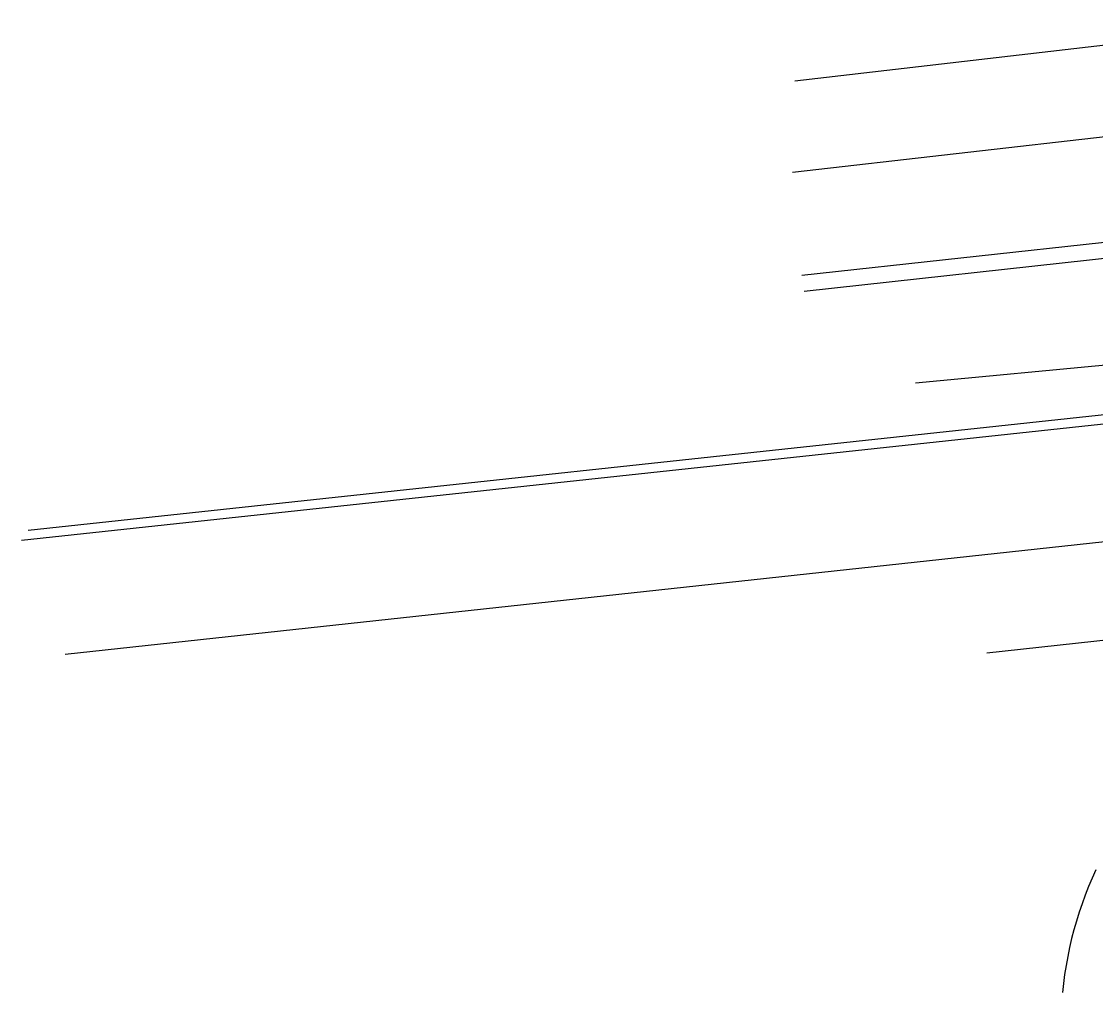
# Model space of a CAD drawing. Extents: x -539515 to -538098, y -1182060 to -1180157.
# Drawn here: x -539409.91 to -539370.59, y -1181169.84 to -1181134.3 of the extents above; entities that cross this region are included whole.
import ezdxf

# ---------------------------------------------------------------- set-up
doc = ezdxf.new("R2010")
doc.units = 0
for name, color, linetype in [('Vrstva 10', 7, 'Continuous'), ('Vrstva 11', 7, 'Continuous'), ('Vrstva 7', 7, 'Continuous')]:
    doc.layers.add(name, color=color, linetype=linetype)

msp = doc.modelspace()

# ---------------------------------------------------------------- linework, layer by layer
at = {"layer": 'Vrstva 10'}
for points in [[(-539408.31, -1181157.46), (-539343.099, -1181150.388)], [(-539374.56, -1181157.41), (-539359.24, -1181155.73)]]:
    msp.add_lwpolyline(points, dxfattribs=at)
at = {"layer": 'Vrstva 11'}
for p, q in [((-539381.601, -1181136.471), (-539362.787, -1181134.297)), ((-539362.064, -1181137.59), (-539381.678, -1181139.827)), ((-539361.568, -1181141.436), (-539381.345, -1181143.594)), ((-539381.257, -1181144.166), (-539361.475, -1181142.006)), ((-539336.219, -1181143.657), (-539377.181, -1181147.534))]:
    msp.add_line(p, q, dxfattribs=at)
msp.add_lwpolyline([(-539370.576, -1181165.351), (-539370.713, -1181165.655), (-539370.842, -1181165.963), (-539370.964, -1181166.274), (-539371.078, -1181166.588), (-539371.185, -1181166.904), (-539371.285, -1181167.223), (-539371.376, -1181167.544), (-539371.46, -1181167.867), (-539371.536, -1181168.192), (-539371.605, -1181168.519), (-539371.665, -1181168.848), (-539371.718, -1181169.177), (-539371.763, -1181169.508), (-539371.799, -1181169.84)], dxfattribs=at)
at = {"layer": 'Vrstva 7'}
msp.add_line((-539239.66, -1181134.68), (-539409.67, -1181152.93), dxfattribs=at)
msp.add_lwpolyline([(-539409.91, -1181153.28), (-539315.01, -1181143.08)], dxfattribs=at)

doc.saveas('drawing.dxf')
